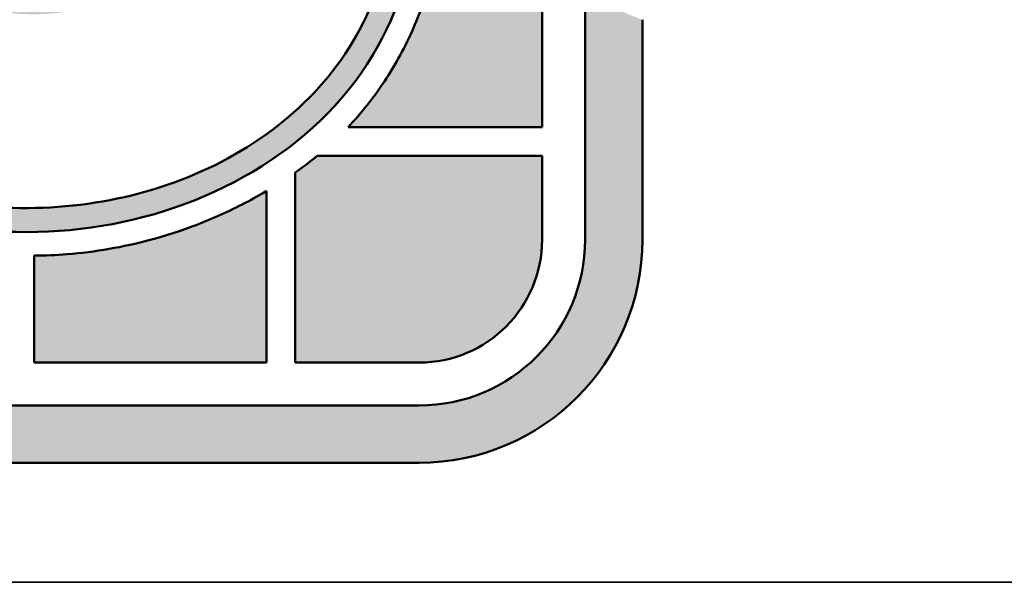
# Model space of a CAD drawing. Header units: inches. Extents: x 18 to 846, y -67 to 561.
# Tile 503 of 656: x 695 to 705, y 51 to 57. Entities that reach past the tile are written whole.
import ezdxf
from ezdxf.enums import TextEntityAlignment as Align

# ---------------------------------------------------------------- set-up
doc = ezdxf.new("R2010")
doc.units = ezdxf.units.IN
doc.header["$LTSCALE"] = 24
doc.header["$MEASUREMENT"] = 0
doc.layers.add('No Plot', color=7, linetype='Continuous', lineweight=25, plot=False)
doc.layers.add('Title (ANSI)', color=7, linetype='Continuous', lineweight=50)
doc.styles.get("Standard").update_dxf_attribs({"font": 'arial.ttf'})

# ---------------------------------------------------------------- blocks, each defined once
blk = doc.blocks.new('Title Blocks SB TITLE-KS')
at = {"lineweight": 25}
h = blk.add_hatch(color=256, dxfattribs=at)
edge = h.paths.add_edge_path()
edge.add_arc((48.40151870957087, 4.51475434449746), 0.09685193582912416, 0, 90)
edge.add_line((48.40151870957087, 4.611606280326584), (48.05526364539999, 4.611606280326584))
edge.add_arc((48.05526364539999, 4.51475434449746), 0.09685193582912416, 90, 180)
edge.add_line((47.95841170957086, 4.51475434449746), (47.95841170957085, 4.046202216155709))
edge.add_arc((48.05526364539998, 4.046202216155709), 0.09685193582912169, 180, 270)
edge.add_line((48.05526364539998, 3.949350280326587), (48.40151870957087, 3.949350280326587))
edge.add_arc((48.40151870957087, 4.046202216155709), 0.09685193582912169, 270, 360)
edge.add_line((48.49837064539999, 4.046202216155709), (48.49837064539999, 4.141587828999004))
edge.add_spline(control_points=[(48.49837064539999, 4.141587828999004), (48.49674123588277, 4.142162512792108), (48.49127247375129, 4.144234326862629), (48.48284872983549, 4.148197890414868), (48.47639118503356, 4.152135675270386), (48.47352409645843, 4.154046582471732)], knot_values=[0.3123668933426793, 0.3123668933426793, 0.3123668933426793, 0.3123668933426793, 0.3271695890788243, 0.362457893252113, 0.3919607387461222, 0.3919607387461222, 0.3919607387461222, 0.3919607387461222], degree=3, periodic=0)
edge.add_line((48.47352409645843, 4.154046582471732), (48.47352409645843, 4.046202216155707))
edge.add_arc((48.40151870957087, 4.046202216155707), 0.07200538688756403, -90, 0, ccw=False)
edge.add_line((48.40151870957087, 3.974196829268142), (48.05526364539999, 3.974196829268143))
edge.add_arc((48.05526364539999, 4.046202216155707), 0.07200538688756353, 180, 270, ccw=False)
edge.add_line((47.98325825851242, 4.046202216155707), (47.98325825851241, 4.514754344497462))
edge.add_arc((48.05526364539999, 4.514754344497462), 0.07200538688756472, 90, 180, ccw=False)
edge.add_line((48.05526364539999, 4.586759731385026), (48.40151870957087, 4.586759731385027))
edge.add_arc((48.40151870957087, 4.514754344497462), 0.07200538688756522, 0, 90, ccw=False)
edge.add_line((48.47352409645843, 4.514754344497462), (48.47352409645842, 4.394317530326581))
edge.add_line((48.47352409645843, 4.394317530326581), (48.49837064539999, 4.394317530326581))
edge.add_line((48.49837064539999, 4.394317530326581), (48.49837064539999, 4.514754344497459))
h = blk.add_hatch(color=256, dxfattribs=at)
edge = h.paths.add_edge_path(flags=0)
edge.add_line((48.12203232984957, 4.19792422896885), (48.07237283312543, 4.124677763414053))
edge.add_spline(control_points=[(48.07237283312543, 4.124677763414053), (48.08389312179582, 4.114359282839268), (48.09548218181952, 4.104968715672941), (48.13690336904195, 4.077860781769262), (48.17134712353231, 4.065442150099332), (48.24062919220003, 4.0571486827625), (48.27599599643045, 4.061759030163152), (48.33854585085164, 4.089840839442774), (48.36454405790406, 4.112935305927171), (48.39252985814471, 4.172570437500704), (48.39486209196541, 4.20835291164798), (48.37856456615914, 4.254278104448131), (48.36942254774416, 4.268176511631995), (48.34539830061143, 4.291678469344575), (48.33089450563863, 4.3010988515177), (48.29802154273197, 4.315908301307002), (48.2793471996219, 4.322218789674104), (48.25363411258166, 4.331817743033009), (48.24634366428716, 4.334542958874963), (48.23532956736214, 4.338844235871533), (48.2316196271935, 4.340331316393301), (48.22400414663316, 4.343524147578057), (48.22000717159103, 4.345140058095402), (48.21320914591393, 4.348821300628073), (48.21091018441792, 4.35019874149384), (48.20638407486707, 4.353429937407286), (48.20447086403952, 4.355050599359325), (48.20197228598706, 4.357241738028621), (48.20105639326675, 4.358082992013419), (48.19899528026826, 4.360145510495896), (48.19698832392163, 4.362384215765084), (48.19312222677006, 4.368599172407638), (48.19131228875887, 4.374053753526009), (48.18977312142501, 4.384550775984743), (48.19070549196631, 4.391965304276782), (48.19852012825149, 4.406274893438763), (48.2053834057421, 4.41189060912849), (48.21682146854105, 4.417624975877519), (48.22254251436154, 4.418834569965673), (48.23386422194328, 4.420832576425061), (48.24173978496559, 4.421632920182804), (48.26143970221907, 4.420545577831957), (48.27078517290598, 4.418169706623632), (48.29669913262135, 4.410116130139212), (48.31234503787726, 4.402127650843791), (48.33185781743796, 4.387354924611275), (48.33704662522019, 4.38273038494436), (48.34187494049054, 4.378085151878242)], knot_values=[-2.611226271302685, -2.611226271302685, -2.611226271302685, -2.611226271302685, -2.473136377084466, -2.473136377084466, -2.145660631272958, -2.145660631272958, -1.818184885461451, -1.818184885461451, -1.490709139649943, -1.490709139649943, -1.163233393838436, -1.163233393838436, -0.9947895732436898, -0.9947895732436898, -0.8263457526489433, -0.8263457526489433, -0.6579019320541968, -0.6579019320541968, -0.591755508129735, -0.591755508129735, -0.5586822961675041, -0.5586822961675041, -0.5256090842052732, -0.5256090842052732, -0.5103147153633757, -0.5103147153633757, -0.4950203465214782, -0.4950203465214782, -0.4873731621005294, -0.4873731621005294, -0.4797259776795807, -0.4797259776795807, -0.4672508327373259, -0.4672508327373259, -0.4398184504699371, -0.4398184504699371, -0.4123860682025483, -0.4123860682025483, -0.3799577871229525, -0.3799577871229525, -0.329556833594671, -0.329556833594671, -0.2534842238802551, -0.2534842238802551, -0.1267421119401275, -0.1267421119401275, -0.07348932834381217, -0.07348932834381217, -0.07348932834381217, -0.07348932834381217], degree=3, periodic=0)
edge.add_line((48.34187494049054, 4.378085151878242), (48.38437087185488, 4.447678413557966))
edge.add_spline(control_points=[(48.38437087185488, 4.447678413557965), (48.36984442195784, 4.460583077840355), (48.35491558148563, 4.470924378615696), (48.31602962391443, 4.489942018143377), (48.29255339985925, 4.496786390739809), (48.24439996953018, 4.502624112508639), (48.21997523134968, 4.5015072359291), (48.16495875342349, 4.48770360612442), (48.13462879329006, 4.470535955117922), (48.0974059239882, 4.422444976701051), (48.08875817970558, 4.390668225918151), (48.09405916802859, 4.326116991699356), (48.11237698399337, 4.296722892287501), (48.16204397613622, 4.263301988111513), (48.18842777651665, 4.254071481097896), (48.22453955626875, 4.241225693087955), (48.23339374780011, 4.238045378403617), (48.24908233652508, 4.231943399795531), (48.25609057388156, 4.229148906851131), (48.26707464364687, 4.223173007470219), (48.27011363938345, 4.221439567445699), (48.27824309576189, 4.215706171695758), (48.28290853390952, 4.211569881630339), (48.28979789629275, 4.199092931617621), (48.29086555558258, 4.192538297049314), (48.2906459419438, 4.177307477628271), (48.28580914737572, 4.166283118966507), (48.2731222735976, 4.153442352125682), (48.26581417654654, 4.149899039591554), (48.25259501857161, 4.145498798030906), (48.24635676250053, 4.144525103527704), (48.2263119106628, 4.143212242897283), (48.21313872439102, 4.145754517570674), (48.18202166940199, 4.155328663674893), (48.16451373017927, 4.163997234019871), (48.13859567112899, 4.182349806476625), (48.12987961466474, 4.190166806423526), (48.12203232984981, 4.197924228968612)], knot_values=[-2.555228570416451, -2.555228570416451, -2.555228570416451, -2.555228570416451, -2.376769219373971, -2.376769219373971, -2.149637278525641, -2.149637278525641, -1.922505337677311, -1.922505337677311, -1.607123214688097, -1.607123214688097, -1.303119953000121, -1.303119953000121, -0.9648440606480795, -0.9648440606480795, -0.7153041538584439, -0.7153041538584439, -0.6364525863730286, -0.6364525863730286, -0.5784688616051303, -0.5784688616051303, -0.5487394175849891, -0.5487394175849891, -0.5243886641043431, -0.5243886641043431, -0.5000379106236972, -0.5000379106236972, -0.4598585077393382, -0.4598585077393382, -0.4196791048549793, -0.4196791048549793, -0.3794997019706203, -0.3794997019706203, -0.2890265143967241, -0.2890265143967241, -0.136822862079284, -0.136822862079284, -0.04867258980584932, -0.04867258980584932, -0.04867258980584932, -0.04867258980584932], degree=3, periodic=0)
edge = h.paths.add_edge_path()
edge.add_spline(control_points=[(48.05877050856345, 4.123063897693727), (48.07641890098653, 4.106730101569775), (48.09428552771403, 4.092036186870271), (48.15847185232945, 4.056147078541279), (48.21024418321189, 4.044502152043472), (48.30856415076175, 4.058299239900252), (48.35636583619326, 4.084253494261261), (48.39309894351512, 4.145677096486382), (48.39985296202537, 4.168015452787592), (48.40219916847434, 4.213627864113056), (48.39794447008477, 4.236527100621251), (48.37731896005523, 4.276597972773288), (48.36105991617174, 4.292996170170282), (48.32242487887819, 4.318155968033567), (48.29987290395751, 4.325645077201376), (48.26890446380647, 4.337171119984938), (48.26093571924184, 4.340126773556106), (48.24479921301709, 4.346238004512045), (48.23696290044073, 4.349245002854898), (48.22465836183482, 4.354535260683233), (48.22048996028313, 4.356387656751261), (48.21433410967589, 4.360409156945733), (48.21255492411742, 4.361781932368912), (48.20944173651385, 4.364451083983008), (48.20837863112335, 4.365344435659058), (48.20454951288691, 4.369328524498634), (48.20202588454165, 4.373773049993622), (48.20045394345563, 4.381769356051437), (48.20060257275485, 4.385046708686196), (48.20341590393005, 4.395608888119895), (48.20845598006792, 4.401469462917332), (48.21976050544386, 4.407867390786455), (48.22522747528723, 4.408818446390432), (48.23771197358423, 4.410951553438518), (48.24619531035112, 4.41143760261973), (48.26434451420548, 4.408994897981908), (48.2739490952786, 4.406688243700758), (48.29761200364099, 4.398099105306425), (48.3107489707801, 4.390749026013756), (48.33042192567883, 4.375101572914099), (48.33723442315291, 4.368255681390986), (48.34385029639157, 4.36145440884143)], knot_values=[0.03753271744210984, 0.03753271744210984, 0.03753271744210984, 0.03753271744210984, 0.2457121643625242, 0.2457121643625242, 0.6937600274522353, 0.6937600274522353, 1.141807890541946, 1.141807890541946, 1.351168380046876, 1.351168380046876, 1.560528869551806, 1.560528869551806, 1.769889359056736, 1.769889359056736, 1.979249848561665, 1.979249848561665, 2.052495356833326, 2.052495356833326, 2.125740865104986, 2.125740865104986, 2.160647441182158, 2.160647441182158, 2.175364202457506, 2.175364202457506, 2.190080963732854, 2.190080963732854, 2.204797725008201, 2.204797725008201, 2.226855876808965, 2.226855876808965, 2.25865994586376, 2.25865994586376, 2.299207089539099, 2.299207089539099, 2.357341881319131, 2.357341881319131, 2.438938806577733, 2.438938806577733, 2.55698120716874, 2.55698120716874, 2.637490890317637, 2.637490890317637, 2.637490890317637, 2.637490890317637], degree=3, periodic=0)
edge.add_line((48.34385029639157, 4.36145440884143), (48.39765634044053, 4.449569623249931))
edge.add_spline(control_points=[(48.39765634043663, 4.449569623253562), (48.38524605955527, 4.461390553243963), (48.37272156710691, 4.471556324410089), (48.34147403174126, 4.48989645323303), (48.3236357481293, 4.497661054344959), (48.26483195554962, 4.514212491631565), (48.22114348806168, 4.515091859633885), (48.15045771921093, 4.491776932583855), (48.12137935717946, 4.473173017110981), (48.08531686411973, 4.420203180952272), (48.07760756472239, 4.386493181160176), (48.08465043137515, 4.327462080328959), (48.09672692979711, 4.302859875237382), (48.13206598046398, 4.268839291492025), (48.15171532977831, 4.257909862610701), (48.19505259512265, 4.240178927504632), (48.21725891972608, 4.233292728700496), (48.24820215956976, 4.221145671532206), (48.25622216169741, 4.217788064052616), (48.26788636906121, 4.210324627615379), (48.27184026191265, 4.208242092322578), (48.27986922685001, 4.196972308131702), (48.28078187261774, 4.190456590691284), (48.2798738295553, 4.179079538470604), (48.2769688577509, 4.172557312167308), (48.26952000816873, 4.16416237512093), (48.26481700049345, 4.16118899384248), (48.25583063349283, 4.157233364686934), (48.25128979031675, 4.156046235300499), (48.23436868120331, 4.153207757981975), (48.2219325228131, 4.154557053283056), (48.19928760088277, 4.160455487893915), (48.18885598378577, 4.164694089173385), (48.16147208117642, 4.177767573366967), (48.14515647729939, 4.189529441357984), (48.12777892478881, 4.206660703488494), (48.12415032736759, 4.210453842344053), (48.12057678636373, 4.214226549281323)], knot_values=[0.02352954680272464, 0.02352954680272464, 0.02352954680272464, 0.02352954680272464, 0.1734054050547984, 0.1734054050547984, 0.3468108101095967, 0.3468108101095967, 0.7210667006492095, 0.7210667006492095, 1.018589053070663, 1.018589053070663, 1.316111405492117, 1.316111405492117, 1.563749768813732, 1.563749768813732, 1.767977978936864, 1.767977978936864, 1.972206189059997, 1.972206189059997, 2.042371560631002, 2.042371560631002, 2.075170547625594, 2.075170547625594, 2.107969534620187, 2.107969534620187, 2.140768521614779, 2.140768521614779, 2.173567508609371, 2.173567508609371, 2.206366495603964, 2.206366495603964, 2.298331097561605, 2.298331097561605, 2.390295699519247, 2.390295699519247, 2.545872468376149, 2.545872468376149, 2.590392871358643, 2.590392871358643, 2.590392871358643, 2.590392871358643], degree=3, periodic=0)
edge.add_line((48.12057678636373, 4.214226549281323), (48.05877050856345, 4.123063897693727))
h = blk.add_hatch(color=256, dxfattribs=at)
edge = h.paths.add_edge_path()
edge.add_spline(control_points=[(48.41028656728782, 4.178385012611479), (48.40951682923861, 4.172475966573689), (48.40688741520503, 4.158723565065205), (48.39948747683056, 4.137043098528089), (48.38733375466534, 4.114721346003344), (48.37654449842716, 4.101070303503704), (48.37073340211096, 4.094924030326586)], knot_values=[1.357970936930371, 1.357970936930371, 1.357970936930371, 1.357970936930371, 1.409019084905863, 1.47765070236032, 1.553466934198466, 1.625834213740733, 1.625834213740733, 1.625834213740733, 1.625834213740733], degree=3, periodic=0)
edge.add_line((48.37073340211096, 4.094924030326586), (48.45489013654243, 4.094924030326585))
edge.add_line((48.45489013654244, 4.094924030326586), (48.45489013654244, 4.170162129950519))
edge.add_spline(control_points=[(48.45489013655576, 4.170162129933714), (48.45293466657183, 4.17252096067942), (48.45092016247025, 4.175272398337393), (48.44904213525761, 4.178105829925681), (48.44885892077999, 4.178385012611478)], knot_values=[0.212703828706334, 0.212703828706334, 0.212703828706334, 0.212703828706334, 0.2389232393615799, 0.241780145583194, 0.241780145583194, 0.241780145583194, 0.241780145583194], degree=3, periodic=0)
edge.add_line((48.44885892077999, 4.178385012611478), (48.41028656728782, 4.178385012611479))
h = blk.add_hatch(color=256, dxfattribs=at)
edge = h.paths.add_edge_path()
edge.add_line((48.34784343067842, 3.99283078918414), (48.40151870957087, 3.99283078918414))
edge.add_arc((48.40151870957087, 4.04620221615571), 0.05337142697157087, 270, 360)
edge.add_line((48.45489013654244, 4.04620221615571), (48.45489013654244, 4.082502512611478))
edge.add_line((48.45489013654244, 4.082502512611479), (48.35737931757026, 4.082502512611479))
edge.add_spline(control_points=[(48.35737931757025, 4.082502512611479), (48.35429411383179, 4.079972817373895), (48.35110906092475, 4.077561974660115), (48.34784343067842, 4.075263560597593)], knot_values=[1.677895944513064, 1.677895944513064, 1.677895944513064, 1.677895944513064, 1.712032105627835, 1.712032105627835, 1.712032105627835, 1.712032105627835], degree=3, periodic=0)
edge.add_line((48.34784343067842, 4.075263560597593), (48.34784343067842, 3.99283078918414))
h = blk.add_hatch(color=256, dxfattribs=at)
edge = h.paths.add_edge_path()
edge.add_line((48.33542193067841, 3.99283078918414), (48.33542193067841, 4.067256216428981))
edge.add_spline(control_points=[(48.33542193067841, 4.067256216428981), (48.33527642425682, 4.067170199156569), (48.32848772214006, 4.063168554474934), (48.31795086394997, 4.057762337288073), (48.30116997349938, 4.050916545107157), (48.27961546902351, 4.044017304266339), (48.25637092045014, 4.039986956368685), (48.23939071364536, 4.039260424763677), (48.23459660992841, 4.039214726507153)], knot_values=[1.754156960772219, 1.754156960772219, 1.754156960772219, 1.754156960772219, 1.75560290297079, 1.821571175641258, 1.855531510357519, 1.910844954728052, 2.015322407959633, 2.056407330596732, 2.056407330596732, 2.056407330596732, 2.056407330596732], degree=3, periodic=0)
edge.add_line((48.23459660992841, 4.039214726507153), (48.23459660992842, 3.99283078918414))
edge.add_line((48.23459660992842, 3.99283078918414), (48.33542193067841, 3.99283078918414))
at = {"layer": 'No Plot', "color": 7, "linetype": 'Continuous', "lineweight": 25}
for p, q in [((48.45489013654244, 4.094924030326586), (48.45489013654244, 4.170162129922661)), ((48.47352409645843, 4.154046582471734), (48.47352409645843, 4.046202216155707)), ((48.49837064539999, 4.141587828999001), (48.49837064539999, 4.046202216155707)), ((48.37073340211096, 4.094924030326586), (48.45489013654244, 4.094924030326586)), ((48.35737931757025, 4.082502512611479), (48.45489013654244, 4.082502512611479)), ((48.45489013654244, 4.082502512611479), (48.45489013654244, 4.046202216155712)), ((48.34784343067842, 3.99283078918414), (48.34784343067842, 4.075263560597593)), ((48.33542193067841, 3.99283078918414), (48.33542193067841, 4.067256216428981)), ((48.23459660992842, 3.99283078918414), (48.23459660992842, 4.039214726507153)), ((48.23459660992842, 3.99283078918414), (48.33542193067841, 3.99283078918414)), ((48.40151870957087, 3.99283078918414), (48.34784343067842, 3.99283078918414)), ((48.40151870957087, 3.974196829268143), (48.05526364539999, 3.974196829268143)), ((48.40151870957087, 3.949350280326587), (48.05526364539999, 3.949350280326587))]:
    blk.add_line(p, q, dxfattribs=at)
for centre, radius in [((48.40151870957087, 4.046202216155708), 0.09685193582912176), ((48.40151870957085, 4.046202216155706), 0.07200538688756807), ((48.40151870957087, 4.046202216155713), 0.05337142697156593)]:
    blk.add_arc(centre, radius, 270, 0, dxfattribs=at)
for points, knots in [([(48.34187494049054, 4.378085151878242), (48.33704662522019, 4.382730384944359), (48.33185781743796, 4.387354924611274), (48.31234503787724, 4.402127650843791), (48.29669913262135, 4.410116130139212), (48.27078517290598, 4.418169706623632), (48.26143970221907, 4.420545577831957), (48.24173978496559, 4.421632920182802), (48.23386422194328, 4.420832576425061), (48.22254251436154, 4.418834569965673), (48.21682146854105, 4.417624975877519), (48.2053834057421, 4.41189060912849), (48.19852012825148, 4.406274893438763), (48.1907054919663, 4.391965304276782), (48.18977312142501, 4.384550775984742), (48.19131228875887, 4.374053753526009), (48.19312222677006, 4.368599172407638), (48.19698832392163, 4.362384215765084), (48.19899528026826, 4.360145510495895), (48.20105639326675, 4.358082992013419), (48.20197228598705, 4.357241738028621), (48.20447086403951, 4.355050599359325), (48.20638407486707, 4.353429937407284), (48.21091018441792, 4.35019874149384), (48.21320914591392, 4.348821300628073), (48.22000717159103, 4.345140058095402), (48.22400414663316, 4.343524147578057), (48.2316196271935, 4.340331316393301), (48.23532956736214, 4.338844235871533), (48.24634366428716, 4.334542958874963), (48.25363411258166, 4.331817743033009), (48.2793471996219, 4.322218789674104), (48.29802154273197, 4.315908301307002), (48.33089450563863, 4.3010988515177), (48.34539830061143, 4.291678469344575), (48.36942254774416, 4.268176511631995), (48.37856456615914, 4.254278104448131), (48.3948620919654, 4.20835291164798), (48.39252985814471, 4.172570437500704), (48.36454405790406, 4.112935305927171), (48.33854585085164, 4.089840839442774), (48.27599599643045, 4.061759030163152), (48.24062919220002, 4.0571486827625), (48.17134712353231, 4.065442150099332), (48.13690336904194, 4.077860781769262), (48.09548218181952, 4.104968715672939), (48.08389312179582, 4.114359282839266), (48.07237283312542, 4.124677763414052)], [0.07348932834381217, 0.07348932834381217, 0.07348932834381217, 0.07348932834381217, 0.1267421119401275, 0.1267421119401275, 0.2534842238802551, 0.2534842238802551, 0.329556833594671, 0.329556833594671, 0.3799577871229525, 0.3799577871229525, 0.4123860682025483, 0.4123860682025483, 0.4398184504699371, 0.4398184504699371, 0.4672508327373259, 0.4672508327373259, 0.4797259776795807, 0.4797259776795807, 0.4873731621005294, 0.4873731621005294, 0.4950203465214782, 0.4950203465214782, 0.5103147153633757, 0.5103147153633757, 0.5256090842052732, 0.5256090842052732, 0.5586822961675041, 0.5586822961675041, 0.591755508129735, 0.591755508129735, 0.6579019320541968, 0.6579019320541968, 0.8263457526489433, 0.8263457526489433, 0.9947895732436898, 0.9947895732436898, 1.163233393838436, 1.163233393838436, 1.490709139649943, 1.490709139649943, 1.818184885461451, 1.818184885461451, 2.145660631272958, 2.145660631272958, 2.473136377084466, 2.473136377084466, 2.611226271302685, 2.611226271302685, 2.611226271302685, 2.611226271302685]), ([(48.34385029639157, 4.361454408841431), (48.33723442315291, 4.368255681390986), (48.33042192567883, 4.375101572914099), (48.3107489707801, 4.390749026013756), (48.29761200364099, 4.398099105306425), (48.2739490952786, 4.406688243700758), (48.26434451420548, 4.408994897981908), (48.24619531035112, 4.41143760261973), (48.23771197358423, 4.410951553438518), (48.22522747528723, 4.408818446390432), (48.21976050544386, 4.407867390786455), (48.20845598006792, 4.401469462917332), (48.20341590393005, 4.395608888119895), (48.20060257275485, 4.385046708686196), (48.20045394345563, 4.381769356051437), (48.20202588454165, 4.373773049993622), (48.20454951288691, 4.369328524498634), (48.20837863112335, 4.365344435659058), (48.20944173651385, 4.364451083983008), (48.21255492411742, 4.361781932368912), (48.21433410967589, 4.360409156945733), (48.22048996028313, 4.356387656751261), (48.22465836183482, 4.354535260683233), (48.23696290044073, 4.349245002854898), (48.24479921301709, 4.346238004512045), (48.26093571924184, 4.340126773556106), (48.26890446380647, 4.337171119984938), (48.29987290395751, 4.325645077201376), (48.32242487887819, 4.318155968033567), (48.36105991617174, 4.292996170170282), (48.37731896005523, 4.276597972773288), (48.39794447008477, 4.236527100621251), (48.40219916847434, 4.213627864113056), (48.39985296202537, 4.168015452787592), (48.39309894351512, 4.145677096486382), (48.35636583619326, 4.084253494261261), (48.30856415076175, 4.058299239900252), (48.21024418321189, 4.044502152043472), (48.15847185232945, 4.056147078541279), (48.09428552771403, 4.092036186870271), (48.07641890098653, 4.106730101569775), (48.05877050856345, 4.123063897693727)], [0.03753271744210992, 0.03753271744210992, 0.03753271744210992, 0.03753271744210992, 0.1180424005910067, 0.1180424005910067, 0.2360848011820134, 0.2360848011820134, 0.317681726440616, 0.317681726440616, 0.3758165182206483, 0.3758165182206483, 0.4163636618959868, 0.4163636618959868, 0.4481677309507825, 0.4481677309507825, 0.4702258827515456, 0.4702258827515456, 0.4849426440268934, 0.4849426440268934, 0.4996594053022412, 0.4996594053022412, 0.5143761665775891, 0.5143761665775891, 0.5492827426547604, 0.5492827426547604, 0.6225282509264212, 0.6225282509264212, 0.6957737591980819, 0.6957737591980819, 0.9051342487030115, 0.9051342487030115, 1.114494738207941, 1.114494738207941, 1.323855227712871, 1.323855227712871, 1.5332157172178, 1.5332157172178, 1.981263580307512, 1.981263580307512, 2.429311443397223, 2.429311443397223, 2.637490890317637, 2.637490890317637, 2.637490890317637, 2.637490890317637]), ([(48.41028656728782, 4.178385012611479), (48.40951682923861, 4.172475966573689), (48.40688741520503, 4.158723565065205), (48.39948747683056, 4.137043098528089), (48.38733375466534, 4.114721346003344), (48.37654449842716, 4.101070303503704), (48.37073340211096, 4.094924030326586)], [1.357970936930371, 1.357970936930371, 1.357970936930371, 1.357970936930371, 1.409019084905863, 1.47765070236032, 1.553466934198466, 1.625834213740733, 1.625834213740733, 1.625834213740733, 1.625834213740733]), ([(48.33542193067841, 4.067256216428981), (48.33527642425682, 4.067170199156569), (48.32848772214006, 4.063168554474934), (48.31795086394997, 4.057762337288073), (48.30116997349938, 4.050916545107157), (48.27961546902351, 4.044017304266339), (48.25637092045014, 4.039986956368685), (48.23939071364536, 4.039260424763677), (48.23459660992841, 4.039214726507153)], [1.754156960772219, 1.754156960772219, 1.754156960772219, 1.754156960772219, 1.75560290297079, 1.821571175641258, 1.855531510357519, 1.910844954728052, 2.015322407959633, 2.056407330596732, 2.056407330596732, 2.056407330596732, 2.056407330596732])]:
    blk.add_open_spline(points, degree=3, knots=knots, dxfattribs=at)
blk.add_open_spline([(48.35737931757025, 4.082502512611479), (48.35429411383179, 4.079972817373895), (48.35110906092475, 4.077561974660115), (48.34784343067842, 4.075263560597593)], degree=3, dxfattribs=at)
at = {"layer": 'Title (ANSI)'}
for p, q in [((48.45489013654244, 4.094924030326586), (48.45489013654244, 4.170162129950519)), ((48.47352409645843, 4.154046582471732), (48.47352409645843, 4.046202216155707)), ((48.49837064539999, 4.046202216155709), (48.49837064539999, 4.141587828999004)), ((48.37073340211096, 4.094924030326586), (48.45489013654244, 4.094924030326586)), ((48.45489013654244, 4.082502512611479), (48.35737931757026, 4.082502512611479)), ((48.45489013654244, 4.04620221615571), (48.45489013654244, 4.082502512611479)), ((48.34784343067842, 4.075263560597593), (48.34784343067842, 3.99283078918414)), ((48.33542193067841, 3.99283078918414), (48.33542193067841, 4.067256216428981)), ((48.23459660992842, 4.039214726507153), (48.23459660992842, 3.99283078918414)), ((48.23459660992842, 3.99283078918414), (48.33542193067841, 3.99283078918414)), ((48.34784343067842, 3.99283078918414), (48.40151870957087, 3.99283078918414)), ((48.40151870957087, 3.974196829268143), (48.05526364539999, 3.974196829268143)), ((48.05526364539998, 3.949350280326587), (48.40151870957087, 3.949350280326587))]:
    blk.add_line(p, q, dxfattribs=at)
at = {"layer": 'Title (ANSI)', "lineweight": 25}
for p, q in [((54.53392944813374, 3.897493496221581), (47.78392944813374, 3.897493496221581)), ((47.78392944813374, 3.897493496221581), (49.28392944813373, 3.897493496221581))]:
    blk.add_line(p, q, dxfattribs=at)
at = {"layer": 'Title (ANSI)'}
for centre, radius in [((48.40151870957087, 4.046202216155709), 0.09685193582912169), ((48.40151870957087, 4.046202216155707), 0.07200538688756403), ((48.40151870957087, 4.04620221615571), 0.05337142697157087)]:
    blk.add_arc(centre, radius, 270, 0, dxfattribs=at)
for points, knots in [([(48.34187494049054, 4.378085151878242), (48.33704662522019, 4.38273038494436), (48.33185781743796, 4.387354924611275), (48.31234503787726, 4.402127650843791), (48.29669913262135, 4.410116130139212), (48.27078517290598, 4.418169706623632), (48.26143970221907, 4.420545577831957), (48.24173978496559, 4.421632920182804), (48.23386422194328, 4.420832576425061), (48.22254251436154, 4.418834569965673), (48.21682146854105, 4.417624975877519), (48.2053834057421, 4.41189060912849), (48.19852012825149, 4.406274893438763), (48.19070549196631, 4.391965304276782), (48.18977312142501, 4.384550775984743), (48.19131228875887, 4.374053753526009), (48.19312222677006, 4.368599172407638), (48.19698832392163, 4.362384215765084), (48.19899528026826, 4.360145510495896), (48.20105639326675, 4.358082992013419), (48.20197228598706, 4.357241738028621), (48.20447086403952, 4.355050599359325), (48.20638407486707, 4.353429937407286), (48.21091018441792, 4.35019874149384), (48.21320914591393, 4.348821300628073), (48.22000717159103, 4.345140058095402), (48.22400414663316, 4.343524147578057), (48.2316196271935, 4.340331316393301), (48.23532956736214, 4.338844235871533), (48.24634366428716, 4.334542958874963), (48.25363411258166, 4.331817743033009), (48.2793471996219, 4.322218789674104), (48.29802154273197, 4.315908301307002), (48.33089450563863, 4.3010988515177), (48.34539830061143, 4.291678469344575), (48.36942254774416, 4.268176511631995), (48.37856456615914, 4.254278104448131), (48.39486209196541, 4.20835291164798), (48.39252985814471, 4.172570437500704), (48.36454405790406, 4.112935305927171), (48.33854585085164, 4.089840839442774), (48.27599599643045, 4.061759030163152), (48.24062919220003, 4.0571486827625), (48.17134712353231, 4.065442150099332), (48.13690336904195, 4.077860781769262), (48.09548218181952, 4.104968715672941), (48.08389312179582, 4.114359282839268), (48.07237283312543, 4.124677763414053)], [0.07348932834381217, 0.07348932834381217, 0.07348932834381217, 0.07348932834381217, 0.1267421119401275, 0.1267421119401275, 0.2534842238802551, 0.2534842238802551, 0.329556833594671, 0.329556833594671, 0.3799577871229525, 0.3799577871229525, 0.4123860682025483, 0.4123860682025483, 0.4398184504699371, 0.4398184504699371, 0.4672508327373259, 0.4672508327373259, 0.4797259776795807, 0.4797259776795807, 0.4873731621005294, 0.4873731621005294, 0.4950203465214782, 0.4950203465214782, 0.5103147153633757, 0.5103147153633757, 0.5256090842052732, 0.5256090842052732, 0.5586822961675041, 0.5586822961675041, 0.591755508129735, 0.591755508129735, 0.6579019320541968, 0.6579019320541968, 0.8263457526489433, 0.8263457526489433, 0.9947895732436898, 0.9947895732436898, 1.163233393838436, 1.163233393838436, 1.490709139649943, 1.490709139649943, 1.818184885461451, 1.818184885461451, 2.145660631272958, 2.145660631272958, 2.473136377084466, 2.473136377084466, 2.611226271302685, 2.611226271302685, 2.611226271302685, 2.611226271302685]), ([(48.05877050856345, 4.123063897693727), (48.07641890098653, 4.106730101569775), (48.09428552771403, 4.092036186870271), (48.15847185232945, 4.056147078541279), (48.21024418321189, 4.044502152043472), (48.30856415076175, 4.058299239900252), (48.35636583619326, 4.084253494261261), (48.39309894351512, 4.145677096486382), (48.39985296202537, 4.168015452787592), (48.40219916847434, 4.213627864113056), (48.39794447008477, 4.236527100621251), (48.37731896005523, 4.276597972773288), (48.36105991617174, 4.292996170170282), (48.32242487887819, 4.318155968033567), (48.29987290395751, 4.325645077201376), (48.26890446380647, 4.337171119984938), (48.26093571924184, 4.340126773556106), (48.24479921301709, 4.346238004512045), (48.23696290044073, 4.349245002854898), (48.22465836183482, 4.354535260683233), (48.22048996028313, 4.356387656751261), (48.21433410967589, 4.360409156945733), (48.21255492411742, 4.361781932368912), (48.20944173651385, 4.364451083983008), (48.20837863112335, 4.365344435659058), (48.20454951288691, 4.369328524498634), (48.20202588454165, 4.373773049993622), (48.20045394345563, 4.381769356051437), (48.20060257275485, 4.385046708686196), (48.20341590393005, 4.395608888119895), (48.20845598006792, 4.401469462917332), (48.21976050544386, 4.407867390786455), (48.22522747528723, 4.408818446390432), (48.23771197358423, 4.410951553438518), (48.24619531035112, 4.41143760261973), (48.26434451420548, 4.408994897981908), (48.2739490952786, 4.406688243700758), (48.29761200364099, 4.398099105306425), (48.3107489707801, 4.390749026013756), (48.33042192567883, 4.375101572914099), (48.33723442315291, 4.368255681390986), (48.34385029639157, 4.36145440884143)], [0.03753271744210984, 0.03753271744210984, 0.03753271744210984, 0.03753271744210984, 0.2457121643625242, 0.2457121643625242, 0.6937600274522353, 0.6937600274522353, 1.141807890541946, 1.141807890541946, 1.351168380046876, 1.351168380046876, 1.560528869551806, 1.560528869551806, 1.769889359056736, 1.769889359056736, 1.979249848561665, 1.979249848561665, 2.052495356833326, 2.052495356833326, 2.125740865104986, 2.125740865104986, 2.160647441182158, 2.160647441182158, 2.175364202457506, 2.175364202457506, 2.190080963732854, 2.190080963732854, 2.204797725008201, 2.204797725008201, 2.226855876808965, 2.226855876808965, 2.25865994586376, 2.25865994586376, 2.299207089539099, 2.299207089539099, 2.357341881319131, 2.357341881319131, 2.438938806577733, 2.438938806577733, 2.55698120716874, 2.55698120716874, 2.637490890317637, 2.637490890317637, 2.637490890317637, 2.637490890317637]), ([(48.41028656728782, 4.178385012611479), (48.40951682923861, 4.172475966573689), (48.40688741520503, 4.158723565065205), (48.39948747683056, 4.137043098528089), (48.38733375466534, 4.114721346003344), (48.37654449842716, 4.101070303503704), (48.37073340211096, 4.094924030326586)], [1.357970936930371, 1.357970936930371, 1.357970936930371, 1.357970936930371, 1.409019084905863, 1.47765070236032, 1.553466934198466, 1.625834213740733, 1.625834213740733, 1.625834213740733, 1.625834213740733]), ([(48.33542193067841, 4.067256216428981), (48.33527642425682, 4.067170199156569), (48.32848772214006, 4.063168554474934), (48.31795086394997, 4.057762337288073), (48.30116997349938, 4.050916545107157), (48.27961546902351, 4.044017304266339), (48.25637092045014, 4.039986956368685), (48.23939071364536, 4.039260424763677), (48.23459660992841, 4.039214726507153)], [1.754156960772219, 1.754156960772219, 1.754156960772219, 1.754156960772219, 1.75560290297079, 1.821571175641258, 1.855531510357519, 1.910844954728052, 2.015322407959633, 2.056407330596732, 2.056407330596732, 2.056407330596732, 2.056407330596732])]:
    blk.add_open_spline(points, degree=3, knots=knots, dxfattribs=at)
blk.add_open_spline([(48.35737931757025, 4.082502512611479), (48.35429411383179, 4.079972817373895), (48.35110906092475, 4.077561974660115), (48.34784343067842, 4.075263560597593)], degree=3, dxfattribs=at)
at = {"layer": 'Title (ANSI)', "lineweight": 30, "flags": 63}
for tag, p in [('REV._1_#', (41.28392944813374, 4.366243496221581)), ('REV_#1_DATE', (46.03392944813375, 4.366243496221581)), ('REV_#1_DRAWN', (46.53392944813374, 4.366243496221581)), ('REV_#1_APPR', (47.03392944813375, 4.366243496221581)), ('REV_#1_P.M.', (47.53392944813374, 4.366243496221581)), ('REV._2__#', (41.28392944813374, 4.178743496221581)), ('REV_#2_DATE', (46.03392944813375, 4.178743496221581)), ('REV_#2_DRAWN', (46.53392944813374, 4.178743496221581)), ('REV_#2_APPR', (47.03392944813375, 4.178743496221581)), ('REV_#2_P.M.', (47.53392944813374, 4.178743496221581)), ('REV._3_#', (41.28392944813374, 3.991243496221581)), ('REV_#3_DATE', (46.03392944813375, 3.991243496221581)), ('REV_#3_DRAWN', (46.53392944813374, 3.991243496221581)), ('REV_#3_APPR', (47.03392944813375, 3.991243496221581)), ('REV_#3_P.M.', (47.53392944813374, 3.991243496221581)), ('REV._4_#', (41.28392944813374, 3.803743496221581)), ('REV_#4_DATE', (46.03392944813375, 3.803743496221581)), ('REV_#4_DRAWN', (46.53392944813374, 3.803743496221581)), ('REV_#4_APPR', (47.03392944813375, 3.803743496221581)), ('REV_#4_P.M.', (47.53392944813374, 3.803743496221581)), ('REV._5_#', (41.28392944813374, 3.616243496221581)), ('REV_#5_DATE', (46.03392944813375, 3.616243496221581)), ('REV_#5_DRAWN', (46.53392944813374, 3.616243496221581)), ('REV_#5_APPR', (47.03392944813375, 3.616243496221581)), ('REV_#5_P.M.', (47.53392944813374, 3.616243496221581)), ('REV._6_#', (41.28392944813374, 3.428743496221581)), ('REV_#6_DATE', (46.03392944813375, 3.428743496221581)), ('REV_#6_DRAWN', (46.53392944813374, 3.428743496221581)), ('REV_#6_APPR', (47.03392944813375, 3.428743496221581)), ('REV_#6_P.M.', (47.53392944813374, 3.428743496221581))]:
    blk.add_attdef(tag, text='', height=0.0799999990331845, dxfattribs=at).set_placement(p, align=Align.MIDDLE_CENTER)
for tag, p in [('REVISION_#1_DESCRIPTION', (41.56392944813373, 4.366243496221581)), ('REVISION_#2_DESCRIPTION', (41.56392944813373, 4.178743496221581)), ('REVISION_#3_DESCRIPTION', (41.56392944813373, 3.991243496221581)), ('REVISION_#4_DESCRIPTION', (41.56392944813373, 3.803743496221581)), ('REVISION_#5_DESCRIPTION', (41.56392944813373, 3.616243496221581)), ('REVISION_#6_DESCRIPTION', (41.56392944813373, 3.428743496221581))]:
    blk.add_attdef(tag, text='', height=0.0799999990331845, dxfattribs=at).set_placement(p, align=Align.MIDDLE_LEFT)
for tag, height, p in [('DRAWING_NAME', 0.1249999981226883, (51.90892944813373, 3.679993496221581)), ('DRAWING_REV_#', 0.187999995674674, (54.28392944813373, 2.792493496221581))]:
    blk.add_attdef(tag, text='', height=height, dxfattribs=at).set_placement(p, align=Align.TOP_CENTER)
for tag, height, p in [('SCALE', 0.1000000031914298, (53.18892944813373, 2.867493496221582)), ('CONTRACTOR', 0.1249999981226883, (49.31392944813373, 3.242493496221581)), ('PROJECT', 0.1249999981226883, (51.93892944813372, 3.242493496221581)), ('DRAWN_BY_DATE', 0.1000000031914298, (49.31392944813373, 2.55499349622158)), ('DRAWN_BY_INITIAL', 0.1000000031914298, (49.31392944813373, 2.867493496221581)), ('MODEL_NUMBER', 0.1000000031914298, (51.93892944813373, 2.867493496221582)), ('APPROVED_BY_INITIAL', 0.1000000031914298, (50.18892944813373, 2.867493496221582)), ('PROJECT_MANAGER_INITIAL', 0.1000000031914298, (51.06392944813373, 2.867493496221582)), ('APPROVED_BY_DATE', 0.1000000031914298, (50.18892944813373, 2.55499349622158)), ('PROJECT_MANAGER_DATE', 0.1000000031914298, (51.06392944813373, 2.55499349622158)), ('DRAWING_NUMBER', 0.1000000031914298, (51.93892944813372, 2.554993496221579)), ('SIZE', 0.1000000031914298, (53.18892944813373, 2.554993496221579))]:
    blk.add_attdef(tag, text='', height=height, dxfattribs=at).set_placement(p, align=Align.TOP_LEFT)

msp = doc.modelspace()

# ---------------------------------------------------------------- block references
at = {"xscale": 24, "yscale": 24, "zscale": 24}
msp.add_blockref('Title Blocks SB TITLE-KS', (-462.8143067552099, -42.53984390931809), dxfattribs=at)

doc.saveas('drawing.dxf')
